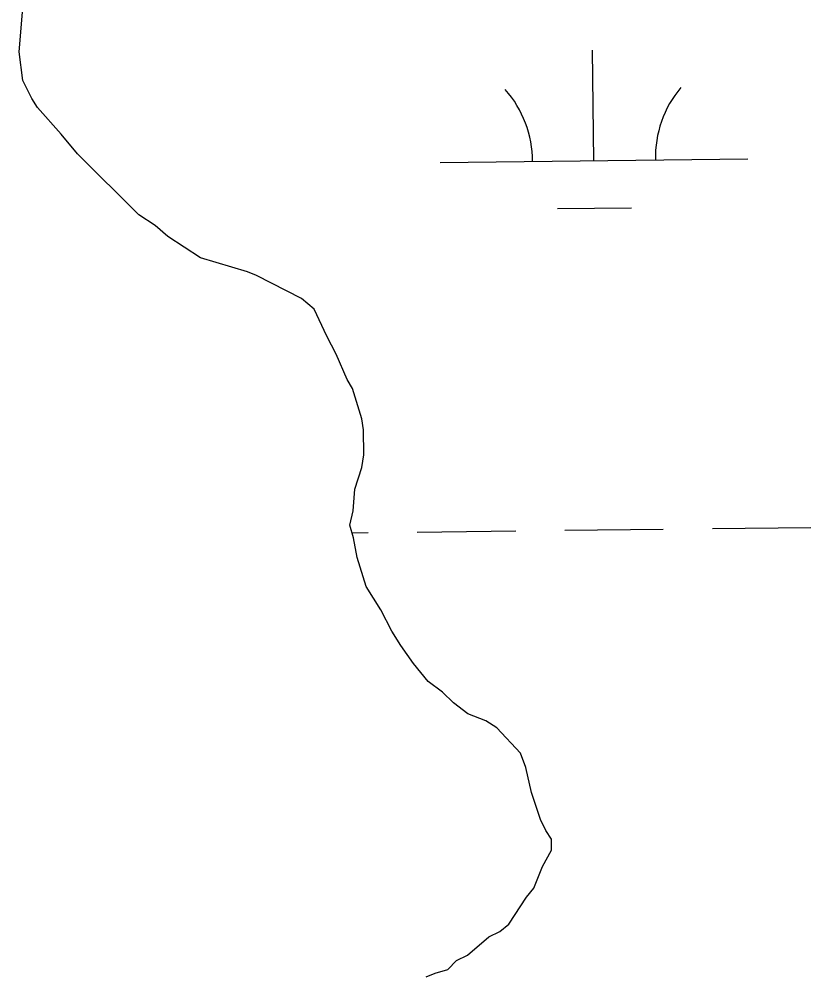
# Model space of a CAD drawing. Extents: x 3683613 to 3738215, y 469626 to 495384.
# Drawn here: x 3718999.4 to 3719256.9, y 477660.4 to 477971.3 of the extents above; entities that cross this region are included whole.
import ezdxf

# ---------------------------------------------------------------- set-up
doc = ezdxf.new("R2010")
doc.units = 0
doc.layers.add('V-TOPO-SHOR', color=7, linetype='Continuous')
doc.layers.add('V-WETL-SWMP', color=7, linetype='Continuous')

msp = doc.modelspace()

# ---------------------------------------------------------------- linework, layer by layer
at = {"layer": 'V-TOPO-SHOR'}
for p, q in [((3718999.38, 477960.67), (3719000.48, 477973.57)), ((3719000.61, 477951.31), (3718999.38, 477960.67)), ((3719003.57, 477945.47), (3719000.61, 477951.31)), ((3719005.34, 477942.55), (3719003.57, 477945.47)), ((3719013.01, 477933.81), (3719005.34, 477942.55)), ((3719018.32, 477927.39), (3719013.01, 477933.81)), ((3719038.35, 477907.59), (3719018.32, 477927.39)), ((3719043.64, 477904.11), (3719038.35, 477907.59)), ((3719047.76, 477900.61), (3719043.64, 477904.11)), ((3719058.35, 477893.65), (3719047.76, 477900.61)), ((3719073.6, 477889.05), (3719058.35, 477893.65)), ((3719076.54, 477887.89), (3719073.6, 477889.05)), ((3719091.23, 477880.36), (3719076.54, 477887.89)), ((3719095.35, 477876.87), (3719091.23, 477880.36)), ((3719099.5, 477868.11), (3719095.35, 477876.87)), ((3719102.46, 477862.27), (3719099.5, 477868.11)), ((3719106.02, 477854.08), (3719102.46, 477862.27)), ((3719107.8, 477851.17), (3719106.02, 477854.08)), ((3719110.79, 477841.22), (3719107.8, 477851.17)), ((3719111.39, 477837.71), (3719110.79, 477841.22)), ((3719111.44, 477829.51), (3719111.39, 477837.71)), ((3719110.88, 477825.41), (3719111.44, 477829.51)), ((3719108.57, 477818.37), (3719110.88, 477825.41)), ((3719108.03, 477811.33), (3719108.57, 477818.37)), ((3719106.88, 477806.64), (3719108.03, 477811.33)), ((3719108.08, 477802.55), (3719106.88, 477806.64)), ((3719109.29, 477796.11), (3719108.08, 477802.55)), ((3719112.27, 477786.75), (3719109.29, 477796.11)), ((3719117, 477779.17), (3719112.27, 477786.75)), ((3719120.56, 477772.16), (3719117, 477779.17)), ((3719123.51, 477767.49), (3719120.56, 477772.16)), ((3719127.65, 477761.65), (3719123.51, 477767.49)), ((3719132.37, 477755.82), (3719127.65, 477761.65)), ((3719137.07, 477752.33), (3719132.37, 477755.82)), ((3719140.61, 477748.84), (3719137.07, 477752.33)), ((3719145.31, 477745.35), (3719140.61, 477748.84)), ((3719151.18, 477743.04), (3719145.31, 477745.35)), ((3719154.71, 477740.72), (3719151.18, 477743.04)), ((3719162.38, 477732.56), (3719154.71, 477740.72)), ((3719164.16, 477727.89), (3719162.38, 477732.56)), ((3719165.96, 477719.69), (3719164.16, 477727.89)), ((3719168.94, 477710.92), (3719165.96, 477719.69)), ((3719170.72, 477707.42), (3719168.94, 477710.92)), ((3719172.5, 477704.5), (3719170.72, 477707.42)), ((3719172.52, 477700.99), (3719172.5, 477704.5)), ((3719169.62, 477695.7), (3719172.52, 477700.99)), ((3719166.73, 477688.65), (3719169.62, 477695.7)), ((3719158.6, 477676.89), (3719164.4, 477685.71)), ((3719164.4, 477685.71), (3719166.73, 477688.65)), ((3719155.68, 477674.53), (3719158.6, 477676.89)), ((3719152.17, 477672.75), (3719155.68, 477674.53)), ((3719145.18, 477666.85), (3719152.17, 477672.75)), ((3719138.76, 477662.13), (3719141.67, 477665.08)), ((3719141.67, 477665.08), (3719145.18, 477666.85)), ((3719131.75, 477659.75), (3719134.67, 477660.93)), ((3719134.67, 477660.93), (3719138.76, 477662.13))]:
    msp.add_line(p, q, dxfattribs=at)
at = {"layer": 'V-WETL-SWMP'}
for p, q in [((3718999.38, 477960.67), (3719000.48, 477973.57)), ((3719000.61, 477951.31), (3718999.38, 477960.67)), ((3719186.31, 477925.19), (3719185.89, 477961.19)), ((3719003.57, 477945.47), (3719000.61, 477951.31)), ((3719005.34, 477942.55), (3719003.57, 477945.47)), ((3719013.01, 477933.81), (3719005.34, 477942.55)), ((3719018.32, 477927.39), (3719013.01, 477933.81)), ((3719038.35, 477907.59), (3719018.32, 477927.39)), ((3719136.31, 477924.61), (3719236.31, 477925.77)), ((3719174.49, 477909.62), (3719198.49, 477909.9)), ((3719043.64, 477904.11), (3719038.35, 477907.59)), ((3719047.76, 477900.61), (3719043.64, 477904.11)), ((3719058.35, 477893.65), (3719047.76, 477900.61)), ((3719073.6, 477889.05), (3719058.35, 477893.65)), ((3719076.54, 477887.89), (3719073.6, 477889.05)), ((3719091.23, 477880.36), (3719076.54, 477887.89)), ((3719095.35, 477876.87), (3719091.23, 477880.36)), ((3719099.5, 477868.11), (3719095.35, 477876.87)), ((3719102.46, 477862.27), (3719099.5, 477868.11)), ((3719106.02, 477854.08), (3719102.46, 477862.27)), ((3719107.8, 477851.17), (3719106.02, 477854.08)), ((3719110.79, 477841.22), (3719107.8, 477851.17)), ((3719111.39, 477837.71), (3719110.79, 477841.22)), ((3719111.44, 477829.51), (3719111.39, 477837.71)), ((3719110.88, 477825.41), (3719111.44, 477829.51)), ((3719108.57, 477818.37), (3719110.88, 477825.41)), ((3719108.03, 477811.33), (3719108.57, 477818.37)), ((3719106.88, 477806.64), (3719108.03, 477811.33)), ((3719108.08, 477802.55), (3719106.88, 477806.64)), ((3719107.6, 477804.2), (3719112.87, 477804.26)), ((3719128.87, 477804.44), (3719160.87, 477804.82)), ((3719176.87, 477805), (3719208.86, 477805.37)), ((3719224.86, 477805.56), (3719256.86, 477805.93)), ((3719109.29, 477796.11), (3719108.08, 477802.55)), ((3719112.27, 477786.75), (3719109.29, 477796.11)), ((3719117, 477779.17), (3719112.27, 477786.75)), ((3719120.56, 477772.16), (3719117, 477779.17)), ((3719123.51, 477767.49), (3719120.56, 477772.16)), ((3719127.65, 477761.65), (3719123.51, 477767.49)), ((3719132.37, 477755.82), (3719127.65, 477761.65)), ((3719137.07, 477752.33), (3719132.37, 477755.82)), ((3719140.61, 477748.84), (3719137.07, 477752.33)), ((3719145.31, 477745.35), (3719140.61, 477748.84)), ((3719151.18, 477743.04), (3719145.31, 477745.35)), ((3719154.71, 477740.72), (3719151.18, 477743.04)), ((3719162.38, 477732.56), (3719154.71, 477740.72)), ((3719164.16, 477727.89), (3719162.38, 477732.56)), ((3719165.96, 477719.69), (3719164.16, 477727.89)), ((3719168.94, 477710.92), (3719165.96, 477719.69)), ((3719170.72, 477707.42), (3719168.94, 477710.92)), ((3719172.5, 477704.5), (3719170.72, 477707.42)), ((3719172.52, 477700.99), (3719172.5, 477704.5)), ((3719169.62, 477695.7), (3719172.52, 477700.99)), ((3719166.73, 477688.65), (3719169.62, 477695.7)), ((3719158.6, 477676.89), (3719164.4, 477685.71)), ((3719164.4, 477685.71), (3719166.73, 477688.65)), ((3719155.68, 477674.53), (3719158.6, 477676.89)), ((3719152.17, 477672.75), (3719155.68, 477674.53)), ((3719145.18, 477666.85), (3719152.17, 477672.75)), ((3719138.76, 477662.13), (3719141.67, 477665.08)), ((3719141.67, 477665.08), (3719145.18, 477666.85)), ((3719131.75, 477659.75), (3719134.67, 477660.93)), ((3719134.67, 477660.93), (3719138.76, 477662.13))]:
    msp.add_line(p, q, dxfattribs=at)
for centre, start, end in [((3719131.07, 477925.02), 359.8949, 41.4385), ((3719241.54, 477926.31), 139.8949, 181.4385)]:
    msp.add_arc(centre, 35.25, start, end, dxfattribs=at)

doc.saveas('drawing.dxf')
